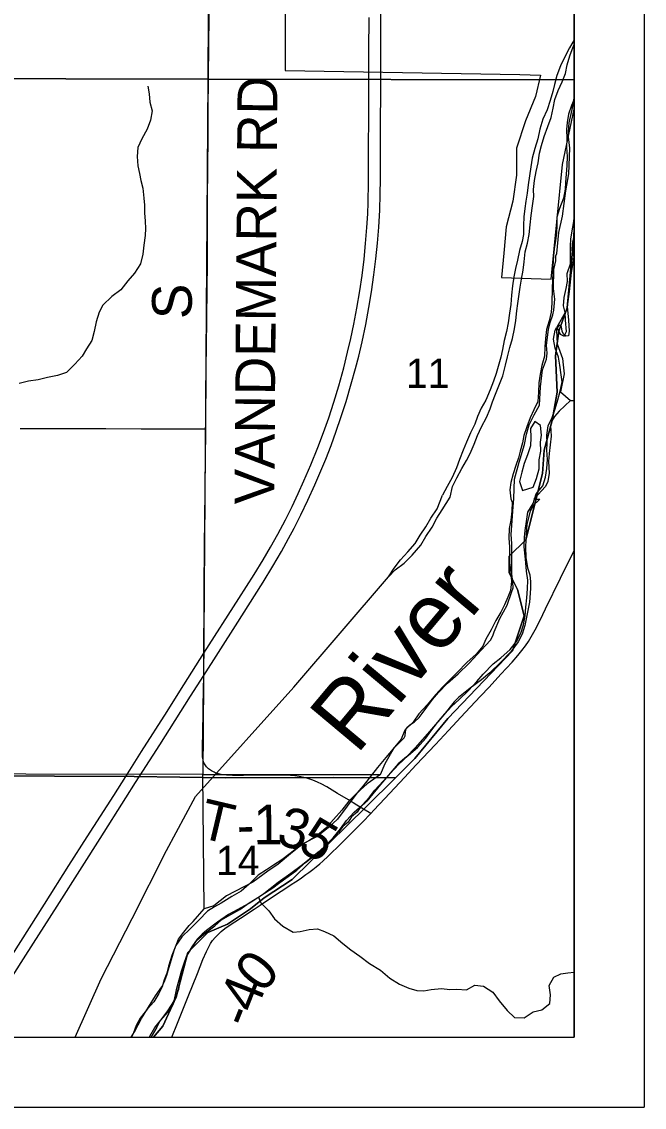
# Model space of a CAD drawing. Extents: x 0 to 1391, y -24 to 440.
# Drawn here: x 462.22 to 480, y 280 to 311.03 of the extents above; entities that cross this region are included whole.
import ezdxf

# ---------------------------------------------------------------- set-up
doc = ezdxf.new("R2010")
doc.units = 0
for name, color, linetype in [('GM_X_Corporation', 7, 'Continuous'), ('GM_X_County_Road', 7, 'Continuous'), ('GM_X_County_Road_Text', 7, 'Continuous'), ('GM_X_Interstate_Route', 7, 'Continuous'), ('GM_X_Major_River', 7, 'Continuous'), ('GM_X_Major_River_Text', 7, 'Continuous'), ('GM_X_Minor_River', 7, 'Continuous'), ('GM_X_Section', 7, 'Continuous'), ('GM_X_Section_Text', 7, 'Continuous'), ('GM_X_Township', 7, 'Continuous'), ('GM_X_Township_Road', 7, 'Continuous'), ('GM_X_Township_Road_Text', 7, 'Continuous'), ('SH_Data', 7, 'Continuous')]:
    doc.layers.add(name, color=color, linetype=linetype)

msp = doc.modelspace()

# ---------------------------------------------------------------- linework, layer by layer
at = {"layer": 'GM_X_Corporation'}
msp.add_line((478, 308.53), (478, 378.802), dxfattribs=at)
msp.add_lwpolyline([(469.744, 313.385), (469.744, 309.635), (476.448, 309.518), (477.04, 309.498), (476.89, 308.895), (476.606, 308.193), (476.352, 307.411), (476.353, 306.646), (476.248, 305.896), (476.052, 305.164), (475.986, 304.41), (475.926, 303.72), (477.342, 303.672), (477.664, 306.948), (478, 308.53)], dxfattribs=at)
at = {"layer": 'GM_X_County_Road'}
for points in [[(472.185, 288.394), (472.279, 288.493), (472.593, 288.829), (473.15, 289.424), (473.485, 289.788), (474.034, 290.367), (474.411, 290.769), (474.887, 291.287), (475.324, 291.748), (475.565, 292.013), (475.907, 292.378), (476.223, 292.726), (476.392, 292.914), (476.507, 293.053), (476.609, 293.188), (476.692, 293.313), (476.767, 293.443), (476.879, 293.651), (477.022, 293.927), (477.183, 294.249), (477.604, 295.127), (477.737, 295.4), (477.898, 295.711), (478, 295.914)], [(466.503, 282), (466.665, 282.405), (466.969, 283.167), (467.237, 283.822), (467.395, 284.226), (467.492, 284.456), (467.557, 284.589), (467.613, 284.684), (467.669, 284.764), (467.74, 284.849), (467.816, 284.93), (467.915, 285.022), (468.02, 285.108), (468.14, 285.194), (468.463, 285.403), (468.858, 285.663), (469.028, 285.776), (469.354, 285.995), (469.63, 286.175), (469.732, 286.245), (469.914, 286.366), (470.037, 286.446), (470.168, 286.534), (470.337, 286.652), (470.42, 286.714), (470.53, 286.797), (470.626, 286.872), (470.733, 286.963), (470.819, 287.038), (470.969, 287.175), (471.086, 287.29), (471.223, 287.422), (471.341, 287.537), (471.426, 287.623), (471.536, 287.733), (471.672, 287.871), (471.751, 287.949), (471.953, 288.15), (472.185, 288.394)]]:
    msp.add_lwpolyline(points, dxfattribs=at)
at = {"layer": 'GM_X_Interstate_Route'}
for points in [[(472.474, 309.291), (472.477, 312.452), (472.479, 315.165), (472.479, 315.72), (472.48, 316.644)], [(461.763, 284.066), (462.867, 285.809), (463.566, 286.91), (464.089, 287.726), (464.846, 288.909), (465.309, 289.641), (465.643, 290.169), (466.368, 291.313), (466.733, 291.891), (467.423, 292.978), (468.423, 294.543), (468.853, 295.227), (469.112, 295.652), (469.319, 296.006), (469.531, 296.386), (469.747, 296.792), (469.938, 297.17), (470.115, 297.54), (470.278, 297.903), (470.473, 298.361), (470.674, 298.856), (470.837, 299.287), (470.985, 299.709), (471.133, 300.159), (471.271, 300.623), (471.414, 301.139), (471.527, 301.585), (471.617, 301.973), (471.705, 302.386), (471.791, 302.838), (471.877, 303.341), (471.94, 303.772), (471.995, 304.241), (472.039, 304.687), (472.076, 305.146), (472.101, 305.543), (472.114, 305.866), (472.127, 306.438), (472.129, 309.292), (472.134, 310.207), (472.138, 311.151)], [(465.47, 289.283), (465.675, 289.603), (466.162, 290.364), (467.042, 291.748), (467.422, 292.341), (468.319, 293.763), (469.11, 295.013), (469.388, 295.468), (469.633, 295.887), (469.839, 296.255), (469.996, 296.551), (470.192, 296.939), (470.391, 297.353), (470.591, 297.794), (470.764, 298.192), (470.9, 298.526), (471.052, 298.919), (471.201, 299.328), (471.334, 299.715), (471.482, 300.176), (471.631, 300.676), (471.754, 301.119), (471.843, 301.467), (471.938, 301.879), (472.042, 302.377), (472.134, 302.865), (472.208, 303.306), (472.278, 303.798), (472.334, 304.254), (472.378, 304.698), (472.414, 305.156), (472.443, 305.64), (472.46, 306.099), (472.467, 306.533), (472.467, 307.85), (472.474, 309.291)], [(460.854, 282), (460.912, 282.098), (461.252, 282.648), (462.33, 284.348), (463.227, 285.751), (463.94, 286.874), (464.453, 287.681), (465.191, 288.847), (465.47, 289.283)]]:
    msp.add_lwpolyline(points, dxfattribs=at)
at = {"layer": 'GM_X_Major_River'}
for p, q in [((477.739, 302.716), (477.506, 302.301)), ((477.459, 302.211), (477.506, 302.301)), ((477.035, 299.485), (476.876, 299.601)), ((476.518, 297.626), (476.824, 297.721))]:
    msp.add_line(p, q, dxfattribs=at)
for points in [[(478, 308.813), (477.918, 308.637), (477.831, 308.388), (477.798, 308.145), (477.78, 307.948), (477.792, 307.69), (477.774, 307.448), (477.793, 307.175), (477.79, 306.917), (477.754, 306.432), (477.736, 306.242), (477.688, 305.985), (477.578, 305.691), (477.506, 305.441), (477.503, 305.199), (477.493, 305.009), (477.468, 304.767), (477.427, 304.54), (477.409, 304.335), (477.39, 304.047), (477.388, 303.85), (477.378, 303.645), (477.367, 303.418), (477.362, 302.986), (477.344, 302.728), (477.28, 302.479), (477.208, 302.237), (477.175, 301.972), (477.164, 301.737), (477.146, 301.472), (477.074, 301.199), (477.026, 300.957), (476.992, 300.707), (476.981, 300.442), (476.955, 300.177), (476.846, 299.936), (476.737, 299.709), (476.642, 299.453), (476.563, 299.203), (476.522, 298.992), (476.451, 298.757), (476.403, 298.561), (476.332, 298.342), (476.253, 298.107), (476.189, 297.858), (476.164, 297.654), (476.184, 297.395)], [(477.739, 302.716), (477.696, 302.906), (477.714, 303.148), (477.77, 303.405), (477.803, 303.602), (477.798, 303.837), (477.893, 304.109), (477.896, 304.382), (477.892, 304.625), (477.902, 304.814), (477.943, 305.057), (477.984, 305.322), (478, 305.423)], [(477.506, 302.301), (477.595, 302.103), (477.708, 302.041), (477.778, 302.177), (477.752, 302.503), (477.739, 302.716)], [(476.915, 297.538), (477.101, 297.763), (477.18, 298.012), (477.221, 298.255), (477.231, 298.512), (477.22, 298.786), (477.23, 298.983), (477.217, 299.21), (477.251, 299.483), (477.368, 299.717), (477.455, 299.966), (477.534, 300.223), (477.598, 300.465), (477.654, 300.737), (477.626, 300.935), (477.591, 301.208), (477.549, 301.444), (477.453, 301.695), (477.403, 301.954), (477.459, 302.211)], [(476.876, 299.601), (476.752, 299.398), (476.757, 299.147), (476.746, 298.905), (476.667, 298.648), (476.573, 298.406), (476.502, 298.157), (476.438, 297.892), (476.518, 297.626)], [(476.824, 297.721), (476.918, 297.97), (476.997, 298.249), (477, 298.507), (477.041, 298.757), (477.037, 299.015), (477.062, 299.212), (477.035, 299.485)], [(476.184, 297.395), (476.23, 297.295), (476.221, 297.036), (476.189, 296.786), (476.142, 296.543), (476.133, 296.269), (476.147, 296.017), (476.153, 295.773), (476.153, 295.559), (476.19, 295.291), (476.211, 295.031), (476.179, 294.773), (476.104, 294.577), (476.005, 294.359), (475.906, 294.157), (475.761, 293.91), (475.623, 293.648), (475.476, 293.379), (475.386, 293.176), (475.195, 292.954), (474.936, 292.711), (474.652, 292.432), (474.424, 292.196), (474.235, 292.004), (474.045, 291.797), (473.799, 291.508), (473.562, 291.25), (473.394, 291.011), (473.165, 290.783), (473.057, 290.52), (472.827, 290.246), (472.613, 289.994), (472.383, 289.712), (471.969, 289.193), (471.795, 288.993), (471.558, 288.749), (471.359, 288.489), (471.122, 288.223), (470.901, 287.979), (470.657, 287.767), (470.416, 287.615), (470.169, 287.486), (469.887, 287.252), (469.645, 287.077), (469.412, 286.925), (469.209, 286.787), (468.968, 286.636), (468.716, 286.377), (468.481, 286.18), (468.217, 286.021), (467.914, 285.833), (467.72, 285.726), (467.526, 285.61), (467.274, 285.345), (467.029, 285.101), (466.793, 284.873), (466.617, 284.62), (466.508, 284.334), (466.407, 284.032), (466.362, 283.836), (466.286, 283.64), (466.226, 283.444), (466.136, 283.249), (465.991, 283.01), (465.809, 282.81), (465.602, 282.543), (465.488, 282.341), (465.405, 282.13), (465.349, 282)], [(465.863, 282), (465.88, 282.03), (466.018, 282.277), (466.193, 282.492), (466.383, 282.706), (466.551, 282.96), (466.606, 283.21), (466.643, 283.406), (466.712, 283.64), (466.782, 283.89), (466.858, 284.116), (466.926, 284.312), (467.047, 284.513), (467.231, 284.782), (467.466, 284.987), (467.732, 285.191), (467.928, 285.36), (468.191, 285.511), (468.447, 285.655), (468.712, 285.844), (468.961, 285.995), (469.155, 286.118), (469.389, 286.27), (469.592, 286.423), (469.826, 286.598), (470.075, 286.78), (470.326, 286.993), (470.592, 287.204), (470.859, 287.447), (471.111, 287.705), (471.325, 287.957), (471.493, 288.195), (471.715, 288.431), (471.942, 288.637), (472.148, 288.866), (472.307, 289.067), (472.544, 289.318), (472.742, 289.539), (472.979, 289.798), (473.254, 290.055), (473.52, 290.282), (473.765, 290.548), (473.902, 290.75), (474.093, 290.995), (474.299, 291.247), (474.489, 291.454), (474.716, 291.659), (474.976, 291.917), (475.213, 292.175), (475.396, 292.383), (475.687, 292.677), (475.906, 292.845), (476.173, 293.087), (476.348, 293.31), (476.471, 293.557), (476.547, 293.791), (476.594, 294.049), (476.618, 294.292), (476.643, 294.558), (476.667, 294.817), (476.676, 295.068), (476.639, 295.321), (476.617, 295.566), (476.594, 295.757), (476.565, 296.017), (476.575, 296.299), (476.597, 296.489), (476.636, 296.747), (476.676, 297.013), (476.829, 297.259), (476.915, 297.538)]]:
    msp.add_lwpolyline(points, dxfattribs=at)
at = {"layer": 'GM_X_Minor_River'}
for points in [[(478, 310.509), (477.867, 310.288), (477.717, 310.011), (477.607, 309.77), (477.503, 309.492), (477.437, 309.236), (477.388, 309.033), (477.315, 308.777), (477.227, 308.514), (477.101, 308.244), (477.019, 307.957), (476.961, 307.678), (476.873, 307.408), (476.799, 307.129), (476.764, 306.88), (476.722, 306.623), (476.687, 306.366), (476.652, 306.125), (476.618, 305.898), (476.591, 305.695), (476.564, 305.453), (476.552, 305.203), (476.547, 304.946), (476.514, 304.75), (476.44, 304.486), (476.375, 304.215), (476.317, 303.974), (476.275, 303.74), (476.232, 303.483), (476.205, 303.211), (476.192, 302.946), (476.15, 302.697), (476.115, 302.425), (476.065, 302.176), (475.999, 301.92), (475.949, 301.656), (475.899, 301.438), (475.826, 301.174), (475.77, 300.978), (475.69, 300.753), (475.602, 300.505), (475.475, 300.212), (475.341, 299.98), (475.238, 299.747), (475.158, 299.529), (475.04, 299.274), (474.921, 299.012), (474.826, 298.779), (474.722, 298.516), (474.634, 298.275), (474.508, 298.005), (474.366, 297.743), (474.24, 297.496)], [(474.46, 297.438), (474.522, 297.747), (474.647, 297.995), (474.787, 298.258), (474.919, 298.491), (475.028, 298.687), (475.138, 298.95), (475.24, 299.198), (475.35, 299.447), (475.491, 299.717), (475.6, 299.966), (475.664, 300.162), (475.75, 300.387), (475.868, 300.666), (475.962, 300.907), (476.035, 301.209), (476.091, 301.45), (476.155, 301.715), (476.235, 301.971), (476.292, 302.25), (476.333, 302.492), (476.359, 302.764), (476.385, 302.976), (476.426, 303.241), (476.459, 303.445), (476.493, 303.672), (476.542, 303.928), (476.568, 304.17), (476.602, 304.45), (476.666, 304.699), (476.715, 304.948), (476.741, 305.228), (476.767, 305.493), (476.809, 305.765), (476.843, 306.037), (476.838, 306.234), (476.864, 306.492), (476.913, 306.748), (476.969, 306.998), (477.011, 307.277), (477.06, 307.489), (477.139, 307.745), (477.242, 308.031), (477.336, 308.295), (477.4, 308.559), (477.442, 308.808), (477.536, 309.065), (477.654, 309.313), (477.748, 309.546), (477.797, 309.795), (477.869, 310.052), (477.971, 310.308), (478, 310.36)], [(465.818, 309.191), (465.853, 308.97), (465.881, 308.728), (465.946, 308.484), (465.897, 308.212), (465.802, 307.956), (465.646, 307.678), (465.537, 307.43), (465.518, 307.18), (465.538, 306.914), (465.58, 306.694), (465.616, 306.489), (465.674, 306.268), (465.708, 305.987), (465.721, 305.79), (465.726, 305.571), (465.745, 305.328), (465.75, 305.116), (465.74, 304.919), (465.706, 304.639), (465.68, 304.389), (465.608, 304.11), (465.437, 303.84), (465.251, 303.623), (465.05, 303.368), (464.789, 303.175), (464.535, 302.929), (464.426, 302.726), (464.339, 302.447), (464.29, 302.175), (464.218, 301.919), (464.07, 301.678), (463.946, 301.468), (463.73, 301.244), (463.499, 301.005), (463.239, 300.918), (462.949, 300.862), (462.69, 300.798), (462.408, 300.756), (462.141, 300.685)], [(477.894, 304.234), (477.991, 304.262), (478, 304.262)], [(472.696, 295.162), (472.857, 295.408), (473.04, 295.645), (473.246, 295.875), (473.46, 296.119), (473.597, 296.351), (473.765, 296.596), (473.903, 296.836), (474.087, 297.104), (474.24, 297.496)], [(472.696, 295.162), (472.886, 295.361), (473.143, 295.55), (473.372, 295.786), (473.617, 296.068), (473.763, 296.314), (473.94, 296.583), (474.078, 296.837), (474.231, 297.076), (474.46, 297.438)], [(463.746, 282), (464.486, 283.672), (465.375, 285.395), (466.348, 287.336), (467.178, 288.886), (469.986, 292.007), (472.696, 295.162)], [(468.985, 286.01), (469.047, 285.84), (469.274, 285.618), (469.441, 285.391), (469.677, 285.177), (469.967, 285.007), (470.166, 285.023), (470.426, 285.083), (470.663, 285.105), (470.865, 285.029), (471.134, 284.898), (471.385, 284.683), (471.614, 284.5), (471.874, 284.315), (472.155, 284.107), (472.468, 283.921), (472.733, 283.69), (473.009, 283.52), (473.278, 283.404), (473.504, 283.343), (473.701, 283.328), (473.915, 283.367), (474.205, 283.395), (474.448, 283.371), (474.645, 283.372), (474.918, 283.362), (475.159, 283.491), (475.408, 283.459), (475.676, 283.29), (475.857, 283.039), (476.083, 282.764), (476.289, 282.566), (476.57, 282.556), (476.827, 282.73), (477.072, 282.783), (477.299, 282.965), (477.323, 283.216), (477.279, 283.477), (477.417, 283.724), (477.618, 283.816), (477.816, 283.847), (478, 283.862)]]:
    msp.add_lwpolyline(points, dxfattribs=at)
at = {"layer": 'GM_X_Section'}
for p, q in [((478, 309.371), (478, 329.504)), ((478, 308.846), (478, 309.371)), ((478, 300.19), (478, 304.96)), ((447.109, 282), (465.345, 282))]:
    msp.add_line(p, q, dxfattribs=at)
for points in [[(467.641, 329.557), (467.529, 309.386), (447.244, 309.439), (447.102, 329.433)], [(447.244, 309.439), (467.529, 309.386), (467.392, 289.516), (447.159, 289.547)], [(467.392, 289.516), (472.467, 289.512), (472.084, 289.25), (471.791, 288.975), (471.233, 288.238), (470.975, 287.987), (470.66, 287.744), (470.267, 287.544), (469.952, 287.293), (469.544, 286.95), (469.243, 286.749), (468.821, 286.434), (468.063, 286.041), (467.705, 285.762), (467.433, 285.675)]]:
    msp.add_lwpolyline(points, close=True, dxfattribs=at)
for points in [[(478, 329.504), (467.641, 329.557), (467.529, 309.386), (478, 309.371)], [(478, 309.371), (467.529, 309.386), (467.392, 289.516), (472.467, 289.512), (472.594, 289.827), (472.751, 290.09), (472.852, 290.27), (473.146, 290.559), (473.17, 290.62), (473.179, 290.733), (473.203, 290.816), (473.25, 290.876), (473.304, 290.935), (473.434, 291.016), (473.573, 291.142), (473.651, 291.254), (473.947, 291.658), (474.125, 291.859), (474.379, 292.119), (474.688, 292.394), (474.996, 292.691), (475.228, 292.944), (475.475, 293.205), (475.607, 293.354), (475.677, 293.474), (475.71, 293.594), (475.876, 293.97), (476.088, 294.352), (476.208, 294.714), (476.256, 294.849), (476.244, 295.008), (476.218, 295.244), (476.219, 296.115), (476.201, 296.373), (476.254, 297.16), (476.274, 297.398), (476.274, 297.402), (476.292, 297.951), (476.43, 298.44), (476.583, 298.945), (476.634, 299.24), (476.708, 299.511), (476.857, 299.796), (477.006, 300.066), (477.031, 300.596), (477.093, 301.079), (477.205, 301.388), (477.223, 301.554), (477.205, 301.782), (477.266, 302.235), (477.308, 302.431), (477.387, 302.649), (477.413, 302.785), (477.441, 303.095), (477.409, 303.407), (477.419, 303.952), (477.477, 304.193), (477.472, 304.337), (477.504, 304.405), (477.56, 305.002), (477.667, 305.47), (477.757, 306.195), (477.841, 306.679), (477.87, 307.413), (477.831, 307.739), (477.834, 307.883), (477.854, 308.14), (477.937, 308.525), (478, 308.846)], [(478, 304.96), (477.99, 304.911), (477.94, 304.677), (477.93, 304.503), (477.987, 304.312), (477.91, 303.859), (477.854, 303.323), (477.793, 302.892), (477.839, 302.497), (477.856, 302.186), (477.831, 302.05), (477.762, 302.044), (477.688, 302.098), (477.651, 302.182), (477.639, 302.311), (477.601, 302.35), (477.556, 302.351), (477.532, 302.306), (477.493, 302.2), (477.508, 301.822), (477.66, 301.402), (477.687, 301.227), (477.712, 300.962), (477.604, 300.449), (477.895, 300.201), (478, 300.19)], [(478, 300.19), (477.895, 300.201), (477.571, 299.896), (477.439, 299.747), (477.361, 299.62), (477.321, 299.492), (477.338, 299.188), (477.283, 298.69), (477.264, 298.463), (477.28, 298.129), (477.245, 297.887), (477.175, 297.745), (476.853, 297.391), (476.85, 297.387), (477.02, 297.384), (476.985, 297.35), (476.831, 297.209), (476.745, 297.052), (476.703, 296.886), (476.646, 296.66), (476.626, 296.403), (476.604, 296.024), (476.621, 295.713), (476.668, 295.417), (476.733, 295.219), (476.752, 295.022), (476.748, 294.825), (476.726, 294.439), (476.659, 294.107), (476.592, 293.767), (476.512, 293.519), (476.401, 293.301), (476.184, 293.017), (475.906, 292.72), (475.589, 292.415), (475.351, 292.222), (475.028, 291.978), (474.69, 291.712), (474.574, 291.586), (474.279, 291.22), (473.869, 290.743), (473.667, 290.512), (473.458, 290.273), (473.204, 290.013), (472.973, 289.813), (472.469, 289.224), (472.074, 288.754), (471.889, 288.568), (471.803, 288.433), (471.641, 288.3), (471.54, 288.15), (471.394, 288.024), (471.262, 287.868), (471.022, 287.6), (470.714, 287.31), (470.198, 286.903), (469.906, 286.681), (469.546, 286.43), (469.13, 286.097), (468.793, 285.869), (468.387, 285.649), (468.127, 285.51), (467.812, 285.296), (467.497, 285.052), (467.374, 284.949), (467.228, 284.807), (467.079, 284.583), (466.954, 284.373), (466.875, 284.17), (466.778, 283.876), (466.735, 283.605), (466.693, 283.371), (466.629, 283.205), (466.55, 283.025), (466.379, 282.755), (466.153, 282.449), (466.074, 282.291), (465.918, 282.014), (465.908, 282)], [(465.908, 282), (478, 282), (478, 300.19)], [(465.345, 282), (465.436, 282.159), (465.64, 282.534), (466.038, 283.186), (466.217, 283.44), (466.288, 283.575), (466.36, 283.778), (466.432, 284.004), (466.578, 284.509), (466.697, 284.802), (466.814, 284.959), (467, 285.198), (467.116, 285.309), (467.433, 285.675), (467.392, 289.516), (447.159, 289.547), (447.109, 282)]]:
    msp.add_lwpolyline(points, dxfattribs=at)
at = {"layer": 'GM_X_Township'}
msp.add_line((347.795, 282), (465.978, 282), dxfattribs=at)
for points in [[(447.204, 289.532), (465.428, 289.454), (468.041, 289.414), (471.13, 289.429), (472.896, 289.421), (473.446, 289.971), (474.392, 291.109), (476.238, 293.051), (476.569, 294.046), (476.38, 294.803), (476.143, 295.276), (476.143, 295.749), (476.616, 296.223), (477.089, 298.117), (477.136, 298.78), (477.372, 299.632), (477.514, 300.437), (477.467, 301.478), (477.561, 302.188), (477.798, 302.851), (477.986, 304.886), (478, 305.116), (478, 388.948)], [(465.978, 282), (466.246, 282.318), (466.63, 283.145), (466.961, 284.424), (467.529, 284.992), (468.097, 285.23), (468.754, 285.668), (469.139, 285.989), (469.943, 286.511), (472.055, 288.592), (472.896, 289.421), (471.13, 289.429), (468.041, 289.414), (465.428, 289.454), (447.204, 289.532), (447.179, 295.053), (447.2, 299.35), (447.176, 304.437), (447.125, 315.251), (447.105, 319.48), (447.092, 321.25), (447.094, 323.221), (447.101, 329.514), (437.196, 329.183)], [(465.978, 282), (478, 282), (478, 305.116)], [(478, 305.116), (477.986, 304.886), (477.798, 302.851), (477.561, 302.188), (477.467, 301.478), (477.514, 300.437), (477.372, 299.632), (477.136, 298.78), (477.089, 298.117), (476.616, 296.223), (476.143, 295.749), (476.143, 295.276), (476.38, 294.803), (476.569, 294.046), (476.238, 293.051), (474.392, 291.109), (473.446, 289.971), (472.896, 289.421), (472.055, 288.592), (469.943, 286.511), (469.139, 285.989), (468.754, 285.668), (468.097, 285.23), (467.529, 284.992), (466.961, 284.424), (466.63, 283.145), (466.246, 282.318), (465.978, 282)]]:
    msp.add_lwpolyline(points, dxfattribs=at)
at = {"layer": 'GM_X_Township_Road'}
for points in [[(467.474, 299.39), (467.486, 301.107), (467.501, 302.486), (467.51, 303.443), (467.52, 304.077), (467.52, 304.686), (467.523, 305.283), (467.528, 305.967), (467.533, 306.824), (467.542, 307.781), (467.544, 308.527), (467.556, 309.384), (467.565, 310.404), (467.575, 311.124), (467.579, 311.783), (467.59, 313.428)], [(462.173, 299.406), (463.005, 299.406), (463.415, 299.405), (464.037, 299.403), (464.621, 299.402), (465.627, 299.396), (466.398, 299.395), (466.609, 299.392), (467.007, 299.39), (467.318, 299.39), (467.474, 299.39)], [(467.767, 289.554), (467.745, 289.563), (467.712, 289.577), (467.674, 289.595), (467.639, 289.614), (467.606, 289.635), (467.58, 289.654), (467.55, 289.679), (467.523, 289.704), (467.497, 289.733), (467.477, 289.757), (467.455, 289.785), (467.437, 289.815), (467.423, 289.846), (467.413, 289.871), (467.404, 289.899), (467.397, 289.929), (467.39, 289.971), (467.385, 290.013), (467.38, 290.065), (467.378, 290.111), (467.38, 290.396), (467.387, 290.631), (467.39, 290.83), (467.402, 291.178), (467.401, 291.476), (467.422, 292.341), (467.423, 292.978), (467.419, 293.414), (467.426, 293.986), (467.433, 295.065), (467.442, 295.812), (467.439, 296.123), (467.445, 296.731), (467.471, 298.646), (467.472, 299.217), (467.474, 299.39)], [(470.688, 289.285), (470.664, 289.297), (470.533, 289.351), (470.394, 289.399), (470.278, 289.431), (470.144, 289.458), (470.015, 289.475), (469.89, 289.485), (469.666, 289.491), (469.293, 289.489), (468.548, 289.484), (468.239, 289.488), (468.066, 289.495), (468.011, 289.499), (467.957, 289.505), (467.911, 289.513), (467.872, 289.522), (467.835, 289.531), (467.79, 289.545), (467.767, 289.554)], [(471.788, 288.639), (471.548, 288.788), (471.239, 288.974), (470.93, 289.159), (470.766, 289.248), (470.688, 289.285)], [(472.185, 288.394), (471.976, 288.523), (471.788, 288.639)]]:
    msp.add_lwpolyline(points, dxfattribs=at)
at = {"layer": 'SH_Data'}
for p, q in [((480, 420), (480, 280)), ((478, 418), (478, 282)), ((342, 282), (478, 282)), ((340, 280), (480, 280))]:
    msp.add_line(p, q, dxfattribs=at)

# ---------------------------------------------------------------- texts
at = {"layer": 'GM_X_County_Road_Text'}
for s, rotation, p in [('0', 51.098, (469.107, 283.226)), ('4', 68.2885, (468.893, 282.654)), ('-', 68.3118, (468.721, 282.22))]:
    msp.add_text(s, height=1.136, rotation=rotation, dxfattribs=at).set_placement(p)
at = {"layer": 'GM_X_Major_River_Text'}
msp.add_text('River', height=1.8944, rotation=50.0358, dxfattribs=at).set_placement((471.776, 290.047))
at = {"layer": 'GM_X_Section_Text'}
for s, p in [('11', (473.19, 300.564)), ('14', (467.765, 286.637))]:
    msp.add_text(s, height=0.8371, rotation=0, dxfattribs=at).set_placement(p)
at = {"layer": 'GM_X_Township_Road_Text'}
for s, height, rotation, p in [('VANDEMARK RD', 1.13636, 89.5769, (469.431, 297.228)), ('S', 1.136, 90, (467.076, 302.529)), ('T', 1.136, 346.6768, (467.223, 287.725)), ('1', 1.136, 0.7468, (468.837, 287.511)), ('3', 1.136, 344.8227, (469.454, 287.531)), ('5', 1.136, 329.823, (470.057, 287.378)), ('-', 1.136, 1.8592, (468.376, 287.496))]:
    msp.add_text(s, height=height, rotation=rotation, dxfattribs=at).set_placement(p)

doc.saveas('drawing.dxf')
